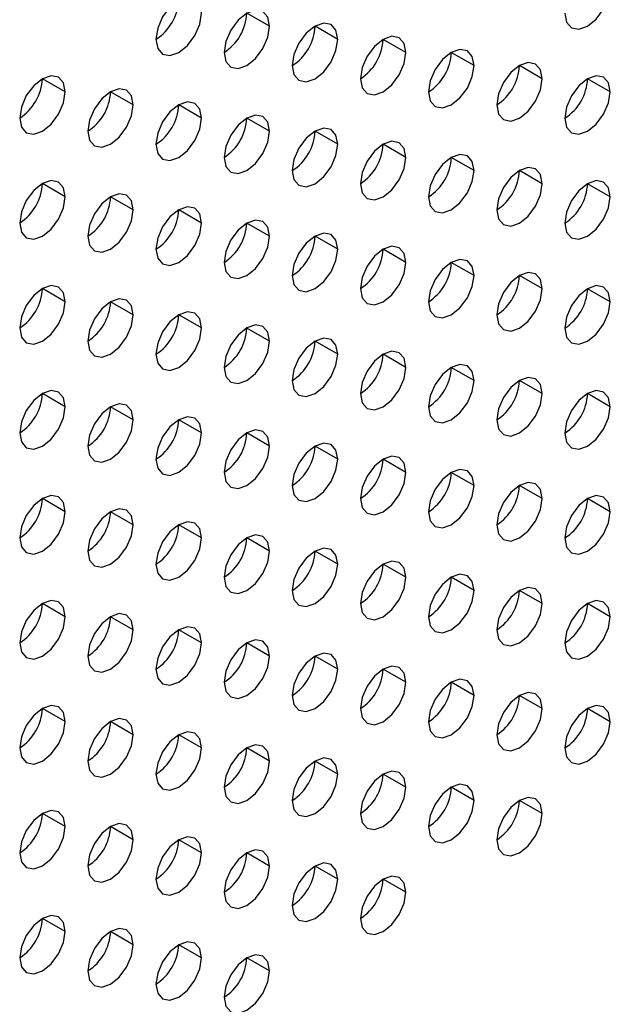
# Model space of a CAD drawing. Header units: millimetres. Extents: x 0 to 1118, y 0 to 864.
# Tile 378 of 438: x 999.47 to 1001.31, y 690.54 to 693.61. Entities that reach past the tile are written whole.
import ezdxf

# ---------------------------------------------------------------- set-up
doc = ezdxf.new("R2010")
doc.units = ezdxf.units.MM

msp = doc.modelspace()

# ---------------------------------------------------------------- linework, layer by layer
at = {"color": 7, "linetype": 'Continuous', "lineweight": 25}
for p, q in [((1000.251, 693.5858), (1000.1802, 693.6266)), ((1000.4631, 693.5449), (1000.3924, 693.5857)), ((1000.6752, 693.5041), (1000.6045, 693.5449)), ((1000.8873, 693.4632), (1000.8166, 693.5041)), ((1001.0995, 693.4224), (1001.0288, 693.4632)), ((999.6146, 693.3817), (999.5438, 693.4225)), ((1001.3116, 693.3815), (1001.2409, 693.4224)), ((999.8267, 693.3409), (999.756, 693.3817)), ((1000.0388, 693.3), (999.9681, 693.3408)), ((1000.251, 693.2592), (1000.1802, 693.3)), ((1000.4631, 693.2183), (1000.3924, 693.2591)), ((1000.6752, 693.1775), (1000.6045, 693.2183)), ((1000.8873, 693.1366), (1000.8166, 693.1774)), ((1001.0995, 693.0958), (1001.0288, 693.1366)), ((999.6146, 693.0551), (999.5438, 693.0959)), ((1001.3116, 693.0549), (1001.2409, 693.0957)), ((999.8267, 693.0142), (999.756, 693.0551)), ((1000.0388, 692.9734), (999.9681, 693.0142)), ((1000.251, 692.9325), (1000.1802, 692.9734)), ((1000.4631, 692.8917), (1000.3924, 692.9325)), ((1000.6752, 692.8508), (1000.6045, 692.8917)), ((1000.8873, 692.81), (1000.8166, 692.8508)), ((1001.0995, 692.7692), (1001.0288, 692.81)), ((999.6146, 692.7285), (999.5438, 692.7693)), ((1001.3116, 692.7283), (1001.2409, 692.7691)), ((999.8267, 692.6876), (999.756, 692.7284)), ((1000.0388, 692.6468), (999.9681, 692.6876)), ((1000.251, 692.6059), (1000.1802, 692.6467)), ((1000.4631, 692.5651), (1000.3924, 692.6059)), ((1000.6752, 692.5242), (1000.6045, 692.5651)), ((1000.8873, 692.4834), (1000.8166, 692.5242)), ((1001.0995, 692.4425), (1001.0288, 692.4834)), ((999.6146, 692.4018), (999.5438, 692.4427)), ((1001.3116, 692.4017), (1001.2409, 692.4425)), ((999.8267, 692.361), (999.756, 692.4018)), ((1000.0388, 692.3202), (999.9681, 692.361)), ((1000.251, 692.2793), (1000.1802, 692.3201)), ((1000.4631, 692.2385), (1000.3924, 692.2793)), ((1000.6752, 692.1976), (1000.6045, 692.2384)), ((1000.8873, 692.1568), (1000.8166, 692.1976)), ((1001.0995, 692.1159), (1001.0288, 692.1567)), ((999.6146, 692.0752), (999.5438, 692.1161)), ((1001.3116, 692.0751), (1001.2409, 692.1159)), ((999.8267, 692.0344), (999.756, 692.0752)), ((1000.0388, 691.9935), (999.9681, 692.0344)), ((1000.251, 691.9527), (1000.1802, 691.9935)), ((1000.4631, 691.9118), (1000.3924, 691.9527)), ((1000.6752, 691.871), (1000.6045, 691.9118)), ((1000.8873, 691.8302), (1000.8166, 691.871)), ((1001.0995, 691.7893), (1001.0288, 691.8301)), ((999.6146, 691.7486), (999.5438, 691.7894)), ((1001.3116, 691.7485), (1001.2409, 691.7893)), ((999.8267, 691.7078), (999.756, 691.7486)), ((1000.0388, 691.6669), (999.9681, 691.7077)), ((1000.251, 691.6261), (1000.1802, 691.6669)), ((1000.4631, 691.5852), (1000.3924, 691.626)), ((1000.6752, 691.5444), (1000.6045, 691.5852)), ((1000.8873, 691.5035), (1000.8166, 691.5444)), ((1001.0995, 691.4627), (1001.0288, 691.5035)), ((999.6146, 691.422), (999.5438, 691.4628)), ((1001.3116, 691.4218), (1001.2409, 691.4627)), ((999.8267, 691.3812), (999.756, 691.422)), ((1000.0388, 691.3403), (999.9681, 691.3811)), ((1000.251, 691.2995), (1000.1802, 691.3403)), ((1000.4631, 691.2586), (1000.3924, 691.2994)), ((1000.6752, 691.2178), (1000.6045, 691.2586)), ((1000.8873, 691.1769), (1000.8166, 691.2177)), ((1001.0995, 691.1361), (1001.0288, 691.1769)), ((999.6146, 691.0954), (999.5438, 691.1362)), ((999.8267, 691.0545), (999.756, 691.0954)), ((1000.0388, 691.0137), (999.9681, 691.0545)), ((1000.251, 690.9728), (1000.1802, 691.0137)), ((1000.4631, 690.932), (1000.3924, 690.9728)), ((1000.6752, 690.8911), (1000.6045, 690.932)), ((999.6146, 690.7688), (999.5438, 690.8096)), ((999.8267, 690.7279), (999.756, 690.7687)), ((1000.0388, 690.6871), (999.9681, 690.7279)), ((1000.251, 690.6462), (1000.1802, 690.687))]:
    msp.add_line(p, q, dxfattribs=at)
at = {"color": 7, "linetype": 'Continuous', "lineweight": 25, "flags": 128}
for points in [[(1001.1702, 693.6265), (1001.1756, 693.5984), (1001.1909, 693.5807), (1001.2138, 693.5763), (1001.2409, 693.5857), (1001.268, 693.6075), (1001.2909, 693.6385), (1001.3062, 693.6738), (1001.3116, 693.7082)], [(1000.0388, 693.6266), (1000.0334, 693.6548), (1000.0181, 693.6724), (999.9952, 693.6769), (999.9681, 693.6675), (999.941, 693.6456), (999.9181, 693.6147), (999.9028, 693.5793), (999.8974, 693.545)], [(1000.251, 693.5858), (1000.2456, 693.6139), (1000.2302, 693.6316), (1000.2073, 693.636), (1000.1802, 693.6266), (1000.1532, 693.6048), (1000.1302, 693.5738), (1000.1149, 693.5385), (1000.1095, 693.5041)], [(999.8974, 693.545), (999.9028, 693.5168), (999.9181, 693.4992), (999.941, 693.4947), (999.9681, 693.5041), (999.9952, 693.526), (1000.0181, 693.5569), (1000.0334, 693.5923), (1000.0388, 693.6266)], [(1000.1095, 693.5041), (1000.1149, 693.476), (1000.1302, 693.4584), (1000.1532, 693.4539), (1000.1802, 693.4633), (1000.2073, 693.4851), (1000.2302, 693.5161), (1000.2456, 693.5514), (1000.251, 693.5858)], [(1000.4631, 693.5449), (1000.4577, 693.5731), (1000.4424, 693.5907), (1000.4194, 693.5952), (1000.3924, 693.5858), (1000.3653, 693.5639), (1000.3424, 693.533), (1000.327, 693.4976), (1000.3217, 693.4633)], [(1000.3217, 693.4633), (1000.327, 693.4351), (1000.3424, 693.4175), (1000.3653, 693.413), (1000.3924, 693.4225), (1000.4194, 693.4443), (1000.4424, 693.4752), (1000.4577, 693.5106), (1000.4631, 693.5449)], [(1000.6752, 693.5041), (1000.6698, 693.5322), (1000.6545, 693.5499), (1000.6316, 693.5543), (1000.6045, 693.5449), (1000.5774, 693.5231), (1000.5545, 693.4921), (1000.5392, 693.4568), (1000.5338, 693.4224)], [(1000.8873, 693.4632), (1000.882, 693.4914), (1000.8666, 693.509), (1000.8437, 693.5135), (1000.8166, 693.5041), (1000.7896, 693.4822), (1000.7666, 693.4513), (1000.7513, 693.4159), (1000.7459, 693.3816)], [(1000.5338, 693.4224), (1000.5392, 693.3943), (1000.5545, 693.3767), (1000.5774, 693.3722), (1000.6045, 693.3816), (1000.6316, 693.4034), (1000.6545, 693.4344), (1000.6698, 693.4697), (1000.6752, 693.5041)], [(1000.7459, 693.3816), (1000.7513, 693.3535), (1000.7666, 693.3358), (1000.7896, 693.3314), (1000.8166, 693.3408), (1000.8437, 693.3626), (1000.8666, 693.3935), (1000.882, 693.4289), (1000.8873, 693.4632)], [(1001.0995, 693.4224), (1001.0941, 693.4505), (1001.0788, 693.4682), (1001.0558, 693.4726), (1001.0288, 693.4632), (1001.0017, 693.4414), (1000.9788, 693.4104), (1000.9634, 693.3751), (1000.9581, 693.3407)], [(999.6146, 693.3817), (999.6092, 693.4098), (999.5938, 693.4275), (999.5709, 693.4319), (999.5438, 693.4225), (999.5168, 693.4007), (999.4938, 693.3698), (999.4785, 693.3344), (999.4731, 693.3001)], [(1000.9581, 693.3407), (1000.9634, 693.3126), (1000.9788, 693.295), (1001.0017, 693.2905), (1001.0288, 693.2999), (1001.0558, 693.3217), (1001.0788, 693.3527), (1001.0941, 693.388), (1001.0995, 693.4224)], [(1001.3116, 693.3815), (1001.3062, 693.4097), (1001.2909, 693.4273), (1001.268, 693.4318), (1001.2409, 693.4224), (1001.2138, 693.4005), (1001.1909, 693.3696), (1001.1756, 693.3343), (1001.1702, 693.2999)], [(999.4731, 693.3001), (999.4785, 693.2719), (999.4938, 693.2543), (999.5168, 693.2498), (999.5438, 693.2592), (999.5709, 693.2811), (999.5938, 693.312), (999.6092, 693.3473), (999.6146, 693.3817)], [(999.8267, 693.3409), (999.8213, 693.369), (999.806, 693.3866), (999.783, 693.3911), (999.756, 693.3817), (999.7289, 693.3598), (999.706, 693.3289), (999.6906, 693.2936), (999.6853, 693.2592)], [(1001.1702, 693.2999), (1001.1756, 693.2718), (1001.1909, 693.2541), (1001.2138, 693.2497), (1001.2409, 693.2591), (1001.268, 693.2809), (1001.2909, 693.3118), (1001.3062, 693.3472), (1001.3116, 693.3815)], [(999.6853, 693.2592), (999.6906, 693.2311), (999.706, 693.2134), (999.7289, 693.209), (999.756, 693.2184), (999.783, 693.2402), (999.806, 693.2712), (999.8213, 693.3065), (999.8267, 693.3409)], [(1000.0388, 693.3), (1000.0334, 693.3281), (1000.0181, 693.3458), (999.9952, 693.3502), (999.9681, 693.3408), (999.941, 693.319), (999.9181, 693.2881), (999.9028, 693.2527), (999.8974, 693.2184)], [(999.8974, 693.2184), (999.9028, 693.1902), (999.9181, 693.1726), (999.941, 693.1681), (999.9681, 693.1775), (999.9952, 693.1994), (1000.0181, 693.2303), (1000.0334, 693.2656), (1000.0388, 693.3)], [(1000.251, 693.2592), (1000.2456, 693.2873), (1000.2302, 693.3049), (1000.2073, 693.3094), (1000.1802, 693.3), (1000.1532, 693.2782), (1000.1302, 693.2472), (1000.1149, 693.2119), (1000.1095, 693.1775)], [(1000.1095, 693.1775), (1000.1149, 693.1494), (1000.1302, 693.1317), (1000.1532, 693.1273), (1000.1802, 693.1367), (1000.2073, 693.1585), (1000.2302, 693.1895), (1000.2456, 693.2248), (1000.251, 693.2592)], [(1000.4631, 693.2183), (1000.4577, 693.2465), (1000.4424, 693.2641), (1000.4194, 693.2685), (1000.3924, 693.2591), (1000.3653, 693.2373), (1000.3424, 693.2064), (1000.327, 693.171), (1000.3217, 693.1367)], [(1000.3217, 693.1367), (1000.327, 693.1085), (1000.3424, 693.0909), (1000.3653, 693.0864), (1000.3924, 693.0958), (1000.4194, 693.1177), (1000.4424, 693.1486), (1000.4577, 693.184), (1000.4631, 693.2183)], [(1000.6752, 693.1775), (1000.6698, 693.2056), (1000.6545, 693.2232), (1000.6316, 693.2277), (1000.6045, 693.2183), (1000.5774, 693.1965), (1000.5545, 693.1655), (1000.5392, 693.1302), (1000.5338, 693.0958)], [(1000.5338, 693.0958), (1000.5392, 693.0677), (1000.5545, 693.05), (1000.5774, 693.0456), (1000.6045, 693.055), (1000.6316, 693.0768), (1000.6545, 693.1078), (1000.6698, 693.1431), (1000.6752, 693.1775)], [(1000.8873, 693.1366), (1000.882, 693.1648), (1000.8666, 693.1824), (1000.8437, 693.1869), (1000.8166, 693.1774), (1000.7896, 693.1556), (1000.7666, 693.1247), (1000.7513, 693.0893), (1000.7459, 693.055)], [(1000.7459, 693.055), (1000.7513, 693.0268), (1000.7666, 693.0092), (1000.7896, 693.0047), (1000.8166, 693.0141), (1000.8437, 693.036), (1000.8666, 693.0669), (1000.882, 693.1023), (1000.8873, 693.1366)], [(1001.0995, 693.0958), (1001.0941, 693.1239), (1001.0788, 693.1416), (1001.0558, 693.146), (1001.0288, 693.1366), (1001.0017, 693.1148), (1000.9788, 693.0838), (1000.9634, 693.0485), (1000.9581, 693.0141)], [(999.6146, 693.0551), (999.6092, 693.0832), (999.5938, 693.1009), (999.5709, 693.1053), (999.5438, 693.0959), (999.5168, 693.0741), (999.4938, 693.0431), (999.4785, 693.0078), (999.4731, 692.9734)], [(1000.9581, 693.0141), (1000.9634, 692.986), (1000.9788, 692.9683), (1001.0017, 692.9639), (1001.0288, 692.9733), (1001.0558, 692.9951), (1001.0788, 693.0261), (1001.0941, 693.0614), (1001.0995, 693.0958)], [(1001.3116, 693.0549), (1001.3062, 693.0831), (1001.2909, 693.1007), (1001.268, 693.1052), (1001.2409, 693.0958), (1001.2138, 693.0739), (1001.1909, 693.043), (1001.1756, 693.0076), (1001.1702, 692.9733)], [(999.4731, 692.9734), (999.4785, 692.9453), (999.4938, 692.9277), (999.5168, 692.9232), (999.5438, 692.9326), (999.5709, 692.9544), (999.5938, 692.9854), (999.6092, 693.0207), (999.6146, 693.0551)], [(999.8267, 693.0142), (999.8213, 693.0424), (999.806, 693.06), (999.783, 693.0645), (999.756, 693.0551), (999.7289, 693.0332), (999.706, 693.0023), (999.6906, 692.9669), (999.6853, 692.9326)], [(1001.1702, 692.9733), (1001.1756, 692.9451), (1001.1909, 692.9275), (1001.2138, 692.923), (1001.2409, 692.9324), (1001.268, 692.9543), (1001.2909, 692.9852), (1001.3062, 693.0206), (1001.3116, 693.0549)], [(999.6853, 692.9326), (999.6906, 692.9045), (999.706, 692.8868), (999.7289, 692.8824), (999.756, 692.8918), (999.783, 692.9136), (999.806, 692.9445), (999.8213, 692.9799), (999.8267, 693.0142)], [(1000.0388, 692.9734), (1000.0334, 693.0015), (1000.0181, 693.0192), (999.9952, 693.0236), (999.9681, 693.0142), (999.941, 692.9924), (999.9181, 692.9614), (999.9028, 692.9261), (999.8974, 692.8917)], [(999.8974, 692.8917), (999.9028, 692.8636), (999.9181, 692.846), (999.941, 692.8415), (999.9681, 692.8509), (999.9952, 692.8727), (1000.0181, 692.9037), (1000.0334, 692.939), (1000.0388, 692.9734)], [(1000.251, 692.9325), (1000.2456, 692.9607), (1000.2302, 692.9783), (1000.2073, 692.9828), (1000.1802, 692.9734), (1000.1532, 692.9515), (1000.1302, 692.9206), (1000.1149, 692.8853), (1000.1095, 692.8509)], [(1000.1095, 692.8509), (1000.1149, 692.8228), (1000.1302, 692.8051), (1000.1532, 692.8007), (1000.1802, 692.8101), (1000.2073, 692.8319), (1000.2302, 692.8628), (1000.2456, 692.8982), (1000.251, 692.9325)], [(1000.4631, 692.8917), (1000.4577, 692.9198), (1000.4424, 692.9375), (1000.4194, 692.9419), (1000.3924, 692.9325), (1000.3653, 692.9107), (1000.3424, 692.8797), (1000.327, 692.8444), (1000.3217, 692.8101)], [(1000.3217, 692.8101), (1000.327, 692.7819), (1000.3424, 692.7643), (1000.3653, 692.7598), (1000.3924, 692.7692), (1000.4194, 692.7911), (1000.4424, 692.822), (1000.4577, 692.8573), (1000.4631, 692.8917)], [(1000.6752, 692.8508), (1000.6698, 692.879), (1000.6545, 692.8966), (1000.6316, 692.9011), (1000.6045, 692.8917), (1000.5774, 692.8698), (1000.5545, 692.8389), (1000.5392, 692.8036), (1000.5338, 692.7692)], [(1000.5338, 692.7692), (1000.5392, 692.7411), (1000.5545, 692.7234), (1000.5774, 692.719), (1000.6045, 692.7284), (1000.6316, 692.7502), (1000.6545, 692.7812), (1000.6698, 692.8165), (1000.6752, 692.8508)], [(1000.8873, 692.81), (1000.882, 692.8381), (1000.8666, 692.8558), (1000.8437, 692.8602), (1000.8166, 692.8508), (1000.7896, 692.829), (1000.7666, 692.7981), (1000.7513, 692.7627), (1000.7459, 692.7284)], [(1000.7459, 692.7284), (1000.7513, 692.7002), (1000.7666, 692.6826), (1000.7896, 692.6781), (1000.8166, 692.6875), (1000.8437, 692.7094), (1000.8666, 692.7403), (1000.882, 692.7756), (1000.8873, 692.81)], [(1001.0995, 692.7692), (1001.0941, 692.7973), (1001.0788, 692.8149), (1001.0558, 692.8194), (1001.0288, 692.81), (1001.0017, 692.7881), (1000.9788, 692.7572), (1000.9634, 692.7219), (1000.9581, 692.6875)], [(999.6146, 692.7285), (999.6092, 692.7566), (999.5938, 692.7742), (999.5709, 692.7787), (999.5438, 692.7693), (999.5168, 692.7475), (999.4938, 692.7165), (999.4785, 692.6812), (999.4731, 692.6468)], [(1000.9581, 692.6875), (1000.9634, 692.6594), (1000.9788, 692.6417), (1001.0017, 692.6373), (1001.0288, 692.6467), (1001.0558, 692.6685), (1001.0788, 692.6995), (1001.0941, 692.7348), (1001.0995, 692.7692)], [(1001.3116, 692.7283), (1001.3062, 692.7564), (1001.2909, 692.7741), (1001.268, 692.7785), (1001.2409, 692.7691), (1001.2138, 692.7473), (1001.1909, 692.7164), (1001.1756, 692.681), (1001.1702, 692.6467)], [(999.4731, 692.6468), (999.4785, 692.6187), (999.4938, 692.601), (999.5168, 692.5966), (999.5438, 692.606), (999.5709, 692.6278), (999.5938, 692.6588), (999.6092, 692.6941), (999.6146, 692.7285)], [(999.8267, 692.6876), (999.8213, 692.7158), (999.806, 692.7334), (999.783, 692.7379), (999.756, 692.7285), (999.7289, 692.7066), (999.706, 692.6757), (999.6906, 692.6403), (999.6853, 692.606)], [(1001.1702, 692.6467), (1001.1756, 692.6185), (1001.1909, 692.6009), (1001.2138, 692.5964), (1001.2409, 692.6058), (1001.268, 692.6277), (1001.2909, 692.6586), (1001.3062, 692.694), (1001.3116, 692.7283)], [(999.6853, 692.606), (999.6906, 692.5778), (999.706, 692.5602), (999.7289, 692.5557), (999.756, 692.5651), (999.783, 692.587), (999.806, 692.6179), (999.8213, 692.6533), (999.8267, 692.6876)], [(1000.0388, 692.6468), (1000.0334, 692.6749), (1000.0181, 692.6926), (999.9952, 692.697), (999.9681, 692.6876), (999.941, 692.6658), (999.9181, 692.6348), (999.9028, 692.5995), (999.8974, 692.5651)], [(999.8974, 692.5651), (999.9028, 692.537), (999.9181, 692.5193), (999.941, 692.5149), (999.9681, 692.5243), (999.9952, 692.5461), (1000.0181, 692.5771), (1000.0334, 692.6124), (1000.0388, 692.6468)], [(1000.251, 692.6059), (1000.2456, 692.6341), (1000.2302, 692.6517), (1000.2073, 692.6562), (1000.1802, 692.6468), (1000.1532, 692.6249), (1000.1302, 692.594), (1000.1149, 692.5586), (1000.1095, 692.5243)], [(1000.1095, 692.5243), (1000.1149, 692.4961), (1000.1302, 692.4785), (1000.1532, 692.474), (1000.1802, 692.4834), (1000.2073, 692.5053), (1000.2302, 692.5362), (1000.2456, 692.5716), (1000.251, 692.6059)], [(1000.4631, 692.5651), (1000.4577, 692.5932), (1000.4424, 692.6109), (1000.4194, 692.6153), (1000.3924, 692.6059), (1000.3653, 692.5841), (1000.3424, 692.5531), (1000.327, 692.5178), (1000.3217, 692.4834)], [(1000.3217, 692.4834), (1000.327, 692.4553), (1000.3424, 692.4377), (1000.3653, 692.4332), (1000.3924, 692.4426), (1000.4194, 692.4644), (1000.4424, 692.4954), (1000.4577, 692.5307), (1000.4631, 692.5651)], [(1000.6752, 692.5242), (1000.6698, 692.5524), (1000.6545, 692.57), (1000.6316, 692.5745), (1000.6045, 692.5651), (1000.5774, 692.5432), (1000.5545, 692.5123), (1000.5392, 692.4769), (1000.5338, 692.4426)], [(1000.5338, 692.4426), (1000.5392, 692.4144), (1000.5545, 692.3968), (1000.5774, 692.3923), (1000.6045, 692.4018), (1000.6316, 692.4236), (1000.6545, 692.4545), (1000.6698, 692.4899), (1000.6752, 692.5242)], [(1000.8873, 692.4834), (1000.882, 692.5115), (1000.8666, 692.5292), (1000.8437, 692.5336), (1000.8166, 692.5242), (1000.7896, 692.5024), (1000.7666, 692.4714), (1000.7513, 692.4361), (1000.7459, 692.4017)], [(1000.7459, 692.4017), (1000.7513, 692.3736), (1000.7666, 692.356), (1000.7896, 692.3515), (1000.8166, 692.3609), (1000.8437, 692.3827), (1000.8666, 692.4137), (1000.882, 692.449), (1000.8873, 692.4834)], [(1001.0995, 692.4425), (1001.0941, 692.4707), (1001.0788, 692.4883), (1001.0558, 692.4928), (1001.0288, 692.4834), (1001.0017, 692.4615), (1000.9788, 692.4306), (1000.9634, 692.3953), (1000.9581, 692.3609)], [(999.6146, 692.4018), (999.6092, 692.43), (999.5938, 692.4476), (999.5709, 692.4521), (999.5438, 692.4427), (999.5168, 692.4208), (999.4938, 692.3899), (999.4785, 692.3546), (999.4731, 692.3202)], [(1000.9581, 692.3609), (1000.9634, 692.3328), (1000.9788, 692.3151), (1001.0017, 692.3107), (1001.0288, 692.3201), (1001.0558, 692.3419), (1001.0788, 692.3728), (1001.0941, 692.4082), (1001.0995, 692.4425)], [(1001.3116, 692.4017), (1001.3062, 692.4298), (1001.2909, 692.4475), (1001.268, 692.4519), (1001.2409, 692.4425), (1001.2138, 692.4207), (1001.1909, 692.3897), (1001.1756, 692.3544), (1001.1702, 692.32)], [(999.4731, 692.3202), (999.4785, 692.2921), (999.4938, 692.2744), (999.5168, 692.27), (999.5438, 692.2794), (999.5709, 692.3012), (999.5938, 692.3322), (999.6092, 692.3675), (999.6146, 692.4018)], [(999.8267, 692.361), (999.8213, 692.3891), (999.806, 692.4068), (999.783, 692.4112), (999.756, 692.4018), (999.7289, 692.38), (999.706, 692.3491), (999.6906, 692.3137), (999.6853, 692.2794)], [(1001.1702, 692.32), (1001.1756, 692.2919), (1001.1909, 692.2743), (1001.2138, 692.2698), (1001.2409, 692.2792), (1001.268, 692.3011), (1001.2909, 692.332), (1001.3062, 692.3673), (1001.3116, 692.4017)], [(999.6853, 692.2794), (999.6906, 692.2512), (999.706, 692.2336), (999.7289, 692.2291), (999.756, 692.2385), (999.783, 692.2604), (999.806, 692.2913), (999.8213, 692.3266), (999.8267, 692.361)], [(1000.0388, 692.3202), (1000.0334, 692.3483), (1000.0181, 692.3659), (999.9952, 692.3704), (999.9681, 692.361), (999.941, 692.3392), (999.9181, 692.3082), (999.9028, 692.2729), (999.8974, 692.2385)], [(999.8974, 692.2385), (999.9028, 692.2104), (999.9181, 692.1927), (999.941, 692.1883), (999.9681, 692.1977), (999.9952, 692.2195), (1000.0181, 692.2505), (1000.0334, 692.2858), (1000.0388, 692.3202)], [(1000.251, 692.2793), (1000.2456, 692.3074), (1000.2302, 692.3251), (1000.2073, 692.3295), (1000.1802, 692.3201), (1000.1532, 692.2983), (1000.1302, 692.2674), (1000.1149, 692.232), (1000.1095, 692.1977)], [(1000.1095, 692.1977), (1000.1149, 692.1695), (1000.1302, 692.1519), (1000.1532, 692.1474), (1000.1802, 692.1568), (1000.2073, 692.1787), (1000.2302, 692.2096), (1000.2456, 692.245), (1000.251, 692.2793)], [(1000.4631, 692.2385), (1000.4577, 692.2666), (1000.4424, 692.2842), (1000.4194, 692.2887), (1000.3924, 692.2793), (1000.3653, 692.2575), (1000.3424, 692.2265), (1000.327, 692.1912), (1000.3217, 692.1568)], [(1000.3217, 692.1568), (1000.327, 692.1287), (1000.3424, 692.111), (1000.3653, 692.1066), (1000.3924, 692.116), (1000.4194, 692.1378), (1000.4424, 692.1688), (1000.4577, 692.2041), (1000.4631, 692.2385)], [(1000.6752, 692.1976), (1000.6698, 692.2258), (1000.6545, 692.2434), (1000.6316, 692.2479), (1000.6045, 692.2384), (1000.5774, 692.2166), (1000.5545, 692.1857), (1000.5392, 692.1503), (1000.5338, 692.116)], [(1000.5338, 692.116), (1000.5392, 692.0878), (1000.5545, 692.0702), (1000.5774, 692.0657), (1000.6045, 692.0751), (1000.6316, 692.097), (1000.6545, 692.1279), (1000.6698, 692.1633), (1000.6752, 692.1976)], [(1000.8873, 692.1568), (1000.882, 692.1849), (1000.8666, 692.2025), (1000.8437, 692.207), (1000.8166, 692.1976), (1000.7896, 692.1758), (1000.7666, 692.1448), (1000.7513, 692.1095), (1000.7459, 692.0751)], [(1000.7459, 692.0751), (1000.7513, 692.047), (1000.7666, 692.0293), (1000.7896, 692.0249), (1000.8166, 692.0343), (1000.8437, 692.0561), (1000.8666, 692.0871), (1000.882, 692.1224), (1000.8873, 692.1568)], [(1001.0995, 692.1159), (1001.0941, 692.1441), (1001.0788, 692.1617), (1001.0558, 692.1662), (1001.0288, 692.1568), (1001.0017, 692.1349), (1000.9788, 692.104), (1000.9634, 692.0686), (1000.9581, 692.0343)], [(999.6146, 692.0752), (999.6092, 692.1034), (999.5938, 692.121), (999.5709, 692.1255), (999.5438, 692.1161), (999.5168, 692.0942), (999.4938, 692.0633), (999.4785, 692.0279), (999.4731, 691.9936)], [(1000.9581, 692.0343), (1000.9634, 692.0061), (1000.9788, 691.9885), (1001.0017, 691.984), (1001.0288, 691.9934), (1001.0558, 692.0153), (1001.0788, 692.0462), (1001.0941, 692.0816), (1001.0995, 692.1159)], [(1001.3116, 692.0751), (1001.3062, 692.1032), (1001.2909, 692.1209), (1001.268, 692.1253), (1001.2409, 692.1159), (1001.2138, 692.0941), (1001.1909, 692.0631), (1001.1756, 692.0278), (1001.1702, 691.9934)], [(999.4731, 691.9936), (999.4785, 691.9655), (999.4938, 691.9478), (999.5168, 691.9434), (999.5438, 691.9528), (999.5709, 691.9746), (999.5938, 692.0055), (999.6092, 692.0409), (999.6146, 692.0752)], [(999.8267, 692.0344), (999.8213, 692.0625), (999.806, 692.0802), (999.783, 692.0846), (999.756, 692.0752), (999.7289, 692.0534), (999.706, 692.0224), (999.6906, 691.9871), (999.6853, 691.9527)], [(1001.1702, 691.9934), (1001.1756, 691.9653), (1001.1909, 691.9477), (1001.2138, 691.9432), (1001.2409, 691.9526), (1001.268, 691.9744), (1001.2909, 692.0054), (1001.3062, 692.0407), (1001.3116, 692.0751)], [(999.6853, 691.9527), (999.6906, 691.9246), (999.706, 691.907), (999.7289, 691.9025), (999.756, 691.9119), (999.783, 691.9337), (999.806, 691.9647), (999.8213, 692), (999.8267, 692.0344)], [(1000.0388, 691.9935), (1000.0334, 692.0217), (1000.0181, 692.0393), (999.9952, 692.0438), (999.9681, 692.0344), (999.941, 692.0125), (999.9181, 691.9816), (999.9028, 691.9463), (999.8974, 691.9119)], [(999.8974, 691.9119), (999.9028, 691.8838), (999.9181, 691.8661), (999.941, 691.8617), (999.9681, 691.8711), (999.9952, 691.8929), (1000.0181, 691.9238), (1000.0334, 691.9592), (1000.0388, 691.9935)], [(1000.251, 691.9527), (1000.2456, 691.9808), (1000.2302, 691.9985), (1000.2073, 692.0029), (1000.1802, 691.9935), (1000.1532, 691.9717), (1000.1302, 691.9407), (1000.1149, 691.9054), (1000.1095, 691.8711)], [(1000.1095, 691.8711), (1000.1149, 691.8429), (1000.1302, 691.8253), (1000.1532, 691.8208), (1000.1802, 691.8302), (1000.2073, 691.8521), (1000.2302, 691.883), (1000.2456, 691.9183), (1000.251, 691.9527)], [(1000.4631, 691.9118), (1000.4577, 691.94), (1000.4424, 691.9576), (1000.4194, 691.9621), (1000.3924, 691.9527), (1000.3653, 691.9308), (1000.3424, 691.8999), (1000.327, 691.8646), (1000.3217, 691.8302)], [(1000.3217, 691.8302), (1000.327, 691.8021), (1000.3424, 691.7844), (1000.3653, 691.78), (1000.3924, 691.7894), (1000.4194, 691.8112), (1000.4424, 691.8422), (1000.4577, 691.8775), (1000.4631, 691.9118)], [(1000.6752, 691.871), (1000.6698, 691.8991), (1000.6545, 691.9168), (1000.6316, 691.9212), (1000.6045, 691.9118), (1000.5774, 691.89), (1000.5545, 691.8591), (1000.5392, 691.8237), (1000.5338, 691.7894)], [(1000.5338, 691.7894), (1000.5392, 691.7612), (1000.5545, 691.7436), (1000.5774, 691.7391), (1000.6045, 691.7485), (1000.6316, 691.7704), (1000.6545, 691.8013), (1000.6698, 691.8366), (1000.6752, 691.871)], [(1000.8873, 691.8302), (1000.882, 691.8583), (1000.8666, 691.8759), (1000.8437, 691.8804), (1000.8166, 691.871), (1000.7896, 691.8491), (1000.7666, 691.8182), (1000.7513, 691.7829), (1000.7459, 691.7485)], [(1000.7459, 691.7485), (1000.7513, 691.7204), (1000.7666, 691.7027), (1000.7896, 691.6983), (1000.8166, 691.7077), (1000.8437, 691.7295), (1000.8666, 691.7605), (1000.882, 691.7958), (1000.8873, 691.8302)], [(1001.0995, 691.7893), (1001.0941, 691.8174), (1001.0788, 691.8351), (1001.0558, 691.8395), (1001.0288, 691.8301), (1001.0017, 691.8083), (1000.9788, 691.7774), (1000.9634, 691.742), (1000.9581, 691.7077)], [(999.6146, 691.7486), (999.6092, 691.7768), (999.5938, 691.7944), (999.5709, 691.7989), (999.5438, 691.7894), (999.5168, 691.7676), (999.4938, 691.7367), (999.4785, 691.7013), (999.4731, 691.667)], [(1000.9581, 691.7077), (1000.9634, 691.6795), (1000.9788, 691.6619), (1001.0017, 691.6574), (1001.0288, 691.6668), (1001.0558, 691.6887), (1001.0788, 691.7196), (1001.0941, 691.7549), (1001.0995, 691.7893)], [(1001.3116, 691.7485), (1001.3062, 691.7766), (1001.2909, 691.7942), (1001.268, 691.7987), (1001.2409, 691.7893), (1001.2138, 691.7675), (1001.1909, 691.7365), (1001.1756, 691.7012), (1001.1702, 691.6668)], [(999.8267, 691.7078), (999.8213, 691.7359), (999.806, 691.7536), (999.783, 691.758), (999.756, 691.7486), (999.7289, 691.7268), (999.706, 691.6958), (999.6906, 691.6605), (999.6853, 691.6261)], [(999.4731, 691.667), (999.4785, 691.6388), (999.4938, 691.6212), (999.5168, 691.6167), (999.5438, 691.6261), (999.5709, 691.648), (999.5938, 691.6789), (999.6092, 691.7143), (999.6146, 691.7486)], [(1001.1702, 691.6668), (1001.1756, 691.6387), (1001.1909, 691.621), (1001.2138, 691.6166), (1001.2409, 691.626), (1001.268, 691.6478), (1001.2909, 691.6788), (1001.3062, 691.7141), (1001.3116, 691.7485)], [(999.6853, 691.6261), (999.6906, 691.598), (999.706, 691.5803), (999.7289, 691.5759), (999.756, 691.5853), (999.783, 691.6071), (999.806, 691.6381), (999.8213, 691.6734), (999.8267, 691.7078)], [(1000.0388, 691.6669), (1000.0334, 691.6951), (1000.0181, 691.7127), (999.9952, 691.7172), (999.9681, 691.7078), (999.941, 691.6859), (999.9181, 691.655), (999.9028, 691.6196), (999.8974, 691.5853)], [(999.8974, 691.5853), (999.9028, 691.5571), (999.9181, 691.5395), (999.941, 691.535), (999.9681, 691.5444), (999.9952, 691.5663), (1000.0181, 691.5972), (1000.0334, 691.6326), (1000.0388, 691.6669)], [(1000.251, 691.6261), (1000.2456, 691.6542), (1000.2302, 691.6719), (1000.2073, 691.6763), (1000.1802, 691.6669), (1000.1532, 691.6451), (1000.1302, 691.6141), (1000.1149, 691.5788), (1000.1095, 691.5444)], [(1000.4631, 691.5852), (1000.4577, 691.6134), (1000.4424, 691.631), (1000.4194, 691.6355), (1000.3924, 691.6261), (1000.3653, 691.6042), (1000.3424, 691.5733), (1000.327, 691.5379), (1000.3217, 691.5036)], [(1000.1095, 691.5444), (1000.1149, 691.5163), (1000.1302, 691.4987), (1000.1532, 691.4942), (1000.1802, 691.5036), (1000.2073, 691.5254), (1000.2302, 691.5564), (1000.2456, 691.5917), (1000.251, 691.6261)], [(1000.3217, 691.5036), (1000.327, 691.4754), (1000.3424, 691.4578), (1000.3653, 691.4533), (1000.3924, 691.4628), (1000.4194, 691.4846), (1000.4424, 691.5155), (1000.4577, 691.5509), (1000.4631, 691.5852)], [(1000.6752, 691.5444), (1000.6698, 691.5725), (1000.6545, 691.5902), (1000.6316, 691.5946), (1000.6045, 691.5852), (1000.5774, 691.5634), (1000.5545, 691.5324), (1000.5392, 691.4971), (1000.5338, 691.4627)], [(1000.5338, 691.4627), (1000.5392, 691.4346), (1000.5545, 691.417), (1000.5774, 691.4125), (1000.6045, 691.4219), (1000.6316, 691.4437), (1000.6545, 691.4747), (1000.6698, 691.51), (1000.6752, 691.5444)], [(1000.8873, 691.5035), (1000.882, 691.5317), (1000.8666, 691.5493), (1000.8437, 691.5538), (1000.8166, 691.5444), (1000.7896, 691.5225), (1000.7666, 691.4916), (1000.7513, 691.4562), (1000.7459, 691.4219)], [(1001.0995, 691.4627), (1001.0941, 691.4908), (1001.0788, 691.5085), (1001.0558, 691.5129), (1001.0288, 691.5035), (1001.0017, 691.4817), (1000.9788, 691.4507), (1000.9634, 691.4154), (1000.9581, 691.381)], [(1000.7459, 691.4219), (1000.7513, 691.3938), (1000.7666, 691.3761), (1000.7896, 691.3717), (1000.8166, 691.3811), (1000.8437, 691.4029), (1000.8666, 691.4338), (1000.882, 691.4692), (1000.8873, 691.5035)], [(999.6146, 691.422), (999.6092, 691.4501), (999.5938, 691.4678), (999.5709, 691.4722), (999.5438, 691.4628), (999.5168, 691.441), (999.4938, 691.4101), (999.4785, 691.3747), (999.4731, 691.3404)], [(1000.9581, 691.381), (1000.9634, 691.3529), (1000.9788, 691.3353), (1001.0017, 691.3308), (1001.0288, 691.3402), (1001.0558, 691.362), (1001.0788, 691.393), (1001.0941, 691.4283), (1001.0995, 691.4627)], [(1001.3116, 691.4218), (1001.3062, 691.45), (1001.2909, 691.4676), (1001.268, 691.4721), (1001.2409, 691.4627), (1001.2138, 691.4408), (1001.1909, 691.4099), (1001.1756, 691.3746), (1001.1702, 691.3402)], [(999.4731, 691.3404), (999.4785, 691.3122), (999.4938, 691.2946), (999.5168, 691.2901), (999.5438, 691.2995), (999.5709, 691.3214), (999.5938, 691.3523), (999.6092, 691.3876), (999.6146, 691.422)], [(999.8267, 691.3812), (999.8213, 691.4093), (999.806, 691.4269), (999.783, 691.4314), (999.756, 691.422), (999.7289, 691.4001), (999.706, 691.3692), (999.6906, 691.3339), (999.6853, 691.2995)], [(1001.1702, 691.3402), (1001.1756, 691.3121), (1001.1909, 691.2944), (1001.2138, 691.29), (1001.2409, 691.2994), (1001.268, 691.3212), (1001.2909, 691.3521), (1001.3062, 691.3875), (1001.3116, 691.4218)], [(1000.0388, 691.3403), (1000.0334, 691.3684), (1000.0181, 691.3861), (999.9952, 691.3905), (999.9681, 691.3811), (999.941, 691.3593), (999.9181, 691.3284), (999.9028, 691.293), (999.8974, 691.2587)], [(999.6853, 691.2995), (999.6906, 691.2714), (999.706, 691.2537), (999.7289, 691.2493), (999.756, 691.2587), (999.783, 691.2805), (999.806, 691.3115), (999.8213, 691.3468), (999.8267, 691.3812)], [(999.8974, 691.2587), (999.9028, 691.2305), (999.9181, 691.2129), (999.941, 691.2084), (999.9681, 691.2178), (999.9952, 691.2397), (1000.0181, 691.2706), (1000.0334, 691.306), (1000.0388, 691.3403)], [(1000.251, 691.2995), (1000.2456, 691.3276), (1000.2302, 691.3452), (1000.2073, 691.3497), (1000.1802, 691.3403), (1000.1532, 691.3185), (1000.1302, 691.2875), (1000.1149, 691.2522), (1000.1095, 691.2178)], [(1000.1095, 691.2178), (1000.1149, 691.1897), (1000.1302, 691.172), (1000.1532, 691.1676), (1000.1802, 691.177), (1000.2073, 691.1988), (1000.2302, 691.2298), (1000.2456, 691.2651), (1000.251, 691.2995)], [(1000.4631, 691.2586), (1000.4577, 691.2868), (1000.4424, 691.3044), (1000.4194, 691.3089), (1000.3924, 691.2994), (1000.3653, 691.2776), (1000.3424, 691.2467), (1000.327, 691.2113), (1000.3217, 691.177)], [(1000.6752, 691.2178), (1000.6698, 691.2459), (1000.6545, 691.2635), (1000.6316, 691.268), (1000.6045, 691.2586), (1000.5774, 691.2368), (1000.5545, 691.2058), (1000.5392, 691.1705), (1000.5338, 691.1361)], [(1000.3217, 691.177), (1000.327, 691.1488), (1000.3424, 691.1312), (1000.3653, 691.1267), (1000.3924, 691.1361), (1000.4194, 691.158), (1000.4424, 691.1889), (1000.4577, 691.2243), (1000.4631, 691.2586)], [(1000.5338, 691.1361), (1000.5392, 691.108), (1000.5545, 691.0903), (1000.5774, 691.0859), (1000.6045, 691.0953), (1000.6316, 691.1171), (1000.6545, 691.1481), (1000.6698, 691.1834), (1000.6752, 691.2178)], [(1000.8873, 691.1769), (1000.882, 691.2051), (1000.8666, 691.2227), (1000.8437, 691.2272), (1000.8166, 691.2178), (1000.7896, 691.1959), (1000.7666, 691.165), (1000.7513, 691.1296), (1000.7459, 691.0953)], [(1000.7459, 691.0953), (1000.7513, 691.0671), (1000.7666, 691.0495), (1000.7896, 691.045), (1000.8166, 691.0544), (1000.8437, 691.0763), (1000.8666, 691.1072), (1000.882, 691.1426), (1000.8873, 691.1769)], [(1001.0995, 691.1361), (1001.0941, 691.1642), (1001.0788, 691.1819), (1001.0558, 691.1863), (1001.0288, 691.1769), (1001.0017, 691.1551), (1000.9788, 691.1241), (1000.9634, 691.0888), (1000.9581, 691.0544)], [(999.6146, 691.0954), (999.6092, 691.1235), (999.5938, 691.1412), (999.5709, 691.1456), (999.5438, 691.1362), (999.5168, 691.1144), (999.4938, 691.0834), (999.4785, 691.0481), (999.4731, 691.0137)], [(1000.9581, 691.0544), (1000.9634, 691.0263), (1000.9788, 691.0086), (1001.0017, 691.0042), (1001.0288, 691.0136), (1001.0558, 691.0354), (1001.0788, 691.0664), (1001.0941, 691.1017), (1001.0995, 691.1361)], [(999.4731, 691.0137), (999.4785, 690.9856), (999.4938, 690.968), (999.5168, 690.9635), (999.5438, 690.9729), (999.5709, 690.9947), (999.5938, 691.0257), (999.6092, 691.061), (999.6146, 691.0954)], [(999.8267, 691.0545), (999.8213, 691.0827), (999.806, 691.1003), (999.783, 691.1048), (999.756, 691.0954), (999.7289, 691.0735), (999.706, 691.0426), (999.6906, 691.0073), (999.6853, 690.9729)], [(999.6853, 690.9729), (999.6906, 690.9448), (999.706, 690.9271), (999.7289, 690.9227), (999.756, 690.9321), (999.783, 690.9539), (999.806, 690.9848), (999.8213, 691.0202), (999.8267, 691.0545)], [(1000.0388, 691.0137), (1000.0334, 691.0418), (1000.0181, 691.0595), (999.9952, 691.0639), (999.9681, 691.0545), (999.941, 691.0327), (999.9181, 691.0017), (999.9028, 690.9664), (999.8974, 690.932)], [(1000.251, 690.9728), (1000.2456, 691.001), (1000.2302, 691.0186), (1000.2073, 691.0231), (1000.1802, 691.0137), (1000.1532, 690.9918), (1000.1302, 690.9609), (1000.1149, 690.9256), (1000.1095, 690.8912)], [(999.8974, 690.932), (999.9028, 690.9039), (999.9181, 690.8863), (999.941, 690.8818), (999.9681, 690.8912), (999.9952, 690.9131), (1000.0181, 690.944), (1000.0334, 690.9793), (1000.0388, 691.0137)], [(1000.1095, 690.8912), (1000.1149, 690.8631), (1000.1302, 690.8454), (1000.1532, 690.841), (1000.1802, 690.8504), (1000.2073, 690.8722), (1000.2302, 690.9031), (1000.2456, 690.9385), (1000.251, 690.9728)], [(1000.4631, 690.932), (1000.4577, 690.9601), (1000.4424, 690.9778), (1000.4194, 690.9822), (1000.3924, 690.9728), (1000.3653, 690.951), (1000.3424, 690.92), (1000.327, 690.8847), (1000.3217, 690.8504)], [(1000.3217, 690.8504), (1000.327, 690.8222), (1000.3424, 690.8046), (1000.3653, 690.8001), (1000.3924, 690.8095), (1000.4194, 690.8314), (1000.4424, 690.8623), (1000.4577, 690.8976), (1000.4631, 690.932)], [(1000.6752, 690.8911), (1000.6698, 690.9193), (1000.6545, 690.9369), (1000.6316, 690.9414), (1000.6045, 690.932), (1000.5774, 690.9101), (1000.5545, 690.8792), (1000.5392, 690.8439), (1000.5338, 690.8095)], [(1000.5338, 690.8095), (1000.5392, 690.7814), (1000.5545, 690.7637), (1000.5774, 690.7593), (1000.6045, 690.7687), (1000.6316, 690.7905), (1000.6545, 690.8215), (1000.6698, 690.8568), (1000.6752, 690.8911)], [(999.6146, 690.7688), (999.6092, 690.7969), (999.5938, 690.8145), (999.5709, 690.819), (999.5438, 690.8096), (999.5168, 690.7878), (999.4938, 690.7568), (999.4785, 690.7215), (999.4731, 690.6871)], [(999.8267, 690.7279), (999.8213, 690.7561), (999.806, 690.7737), (999.783, 690.7782), (999.756, 690.7688), (999.7289, 690.7469), (999.706, 690.716), (999.6906, 690.6806), (999.6853, 690.6463)], [(999.4731, 690.6871), (999.4785, 690.659), (999.4938, 690.6413), (999.5168, 690.6369), (999.5438, 690.6463), (999.5709, 690.6681), (999.5938, 690.6991), (999.6092, 690.7344), (999.6146, 690.7688)], [(999.6853, 690.6463), (999.6906, 690.6181), (999.706, 690.6005), (999.7289, 690.596), (999.756, 690.6054), (999.783, 690.6273), (999.806, 690.6582), (999.8213, 690.6936), (999.8267, 690.7279)], [(1000.0388, 690.6871), (1000.0334, 690.7152), (1000.0181, 690.7329), (999.9952, 690.7373), (999.9681, 690.7279), (999.941, 690.7061), (999.9181, 690.6751), (999.9028, 690.6398), (999.8974, 690.6054)], [(999.8974, 690.6054), (999.9028, 690.5773), (999.9181, 690.5597), (999.941, 690.5552), (999.9681, 690.5646), (999.9952, 690.5864), (1000.0181, 690.6174), (1000.0334, 690.6527), (1000.0388, 690.6871)], [(1000.251, 690.6462), (1000.2456, 690.6744), (1000.2302, 690.692), (1000.2073, 690.6965), (1000.1802, 690.6871), (1000.1532, 690.6652), (1000.1302, 690.6343), (1000.1149, 690.5989), (1000.1095, 690.5646)], [(1000.1095, 690.5646), (1000.1149, 690.5364), (1000.1302, 690.5188), (1000.1532, 690.5143), (1000.1802, 690.5238), (1000.2073, 690.5456), (1000.2302, 690.5765), (1000.2456, 690.6119), (1000.251, 690.6462)]]:
    msp.add_lwpolyline(points, dxfattribs=at)
at = {"color": 7, "linetype": 'Continuous', "lineweight": 25}
for centre in [(999.8146, 693.6744), (1000.0267, 693.6336), (1000.2389, 693.5927), (1000.451, 693.5519), (1000.6631, 693.511), (1000.8752, 693.4702), (999.3903, 693.4295), (1001.0874, 693.4293), (999.6025, 693.3887), (999.8146, 693.3478), (1000.0267, 693.307), (1000.2389, 693.2661), (1000.451, 693.2253), (1000.6631, 693.1844), (1000.8752, 693.1436), (999.3903, 693.1029), (1001.0874, 693.1027), (999.6025, 693.062), (999.8146, 693.0212), (1000.0267, 692.9803), (1000.2389, 692.9395), (1000.451, 692.8987), (1000.6631, 692.8578), (1000.8752, 692.817), (999.3903, 692.7763), (1001.0874, 692.7761), (999.6025, 692.7354), (999.8146, 692.6946), (1000.0267, 692.6537), (1000.2389, 692.6129), (1000.451, 692.572), (1000.6631, 692.5312), (1000.8752, 692.4903), (999.3903, 692.4497), (1001.0874, 692.4495), (999.6025, 692.4088), (999.8146, 692.368), (1000.0267, 692.3271), (1000.2389, 692.2863), (1000.451, 692.2454), (1000.6631, 692.2046), (1000.8752, 692.1637), (999.3903, 692.123), (1001.0874, 692.1229), (999.6025, 692.0822), (999.8146, 692.0413), (1000.0267, 692.0005), (1000.2389, 691.9597), (1000.451, 691.9188), (1000.6631, 691.878), (1000.8752, 691.8371), (999.3903, 691.7964), (1001.0874, 691.7963), (999.6025, 691.7556), (999.8146, 691.7147), (1000.0267, 691.6739), (1000.2389, 691.633), (1000.451, 691.5922), (1000.6631, 691.5513), (1000.8752, 691.5105), (999.3903, 691.4698), (1001.0874, 691.4696), (999.6025, 691.429), (999.8146, 691.3881), (1000.0267, 691.3473), (1000.2389, 691.3064), (1000.451, 691.2656), (1000.6631, 691.2247), (1000.8752, 691.1839), (999.3903, 691.1432), (999.6025, 691.1023), (999.8146, 691.0615), (1000.0267, 691.0206), (1000.2389, 690.9798), (1000.451, 690.939), (999.3903, 690.8166), (999.6025, 690.7757), (999.8146, 690.7349), (1000.0267, 690.694)]:
    msp.add_arc(centre, 0.1537, 302.6055, 357.3945, dxfattribs=at)

doc.saveas('drawing.dxf')
